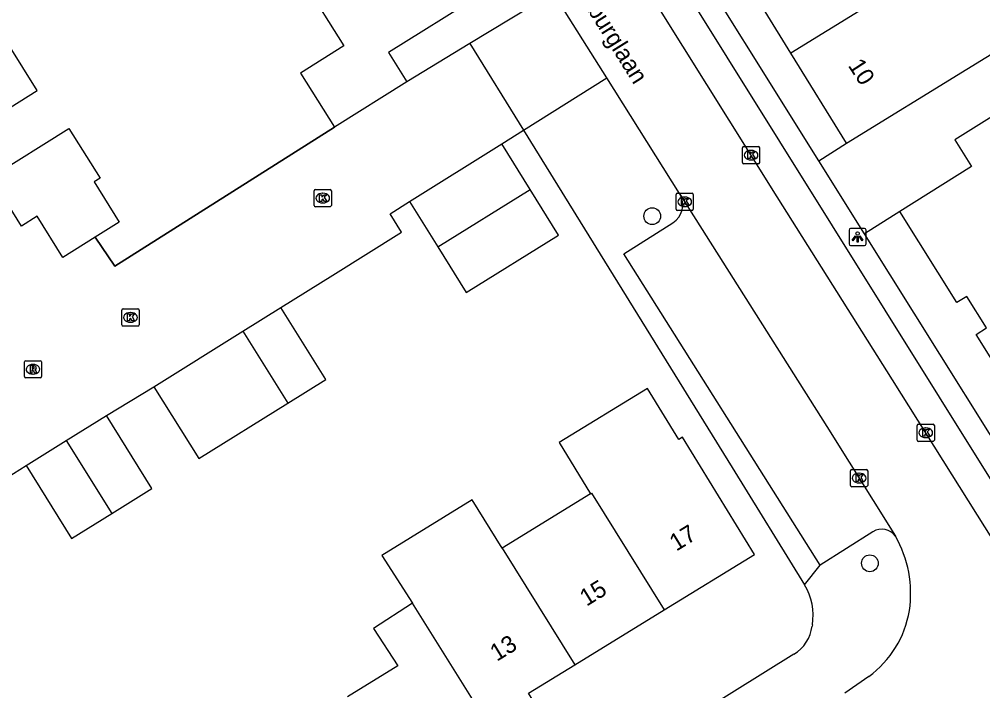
# Model space of a CAD drawing. Extents: x 157767 to 159171, y 387842 to 389425.
# Drawn here: x 158723.1 to 158779.2, y 388179.9 to 388219 of the extents above; entities that cross this region are included whole.
import ezdxf

# ---------------------------------------------------------------- set-up
doc = ezdxf.new("R2010")
doc.units = 0
for name, color, linetype in [('IMGEO_Boom', 7, 'Continuous'), ('IMGEO_Kolk', 7, 'Continuous'), ('IMGEO_Lichtpunt', 7, 'Continuous'), ('IMGEO_Muur', 7, 'Continuous'), ('IMGEO_Openbare_ruimte_label', 7, 'Continuous'), ('IMGEO_Pand', 7, 'Continuous'), ('IMGEO_Pand_nummerreeks', 7, 'Continuous'), ('IMGEO_Rijbaan_lokaal_open', 7, 'Continuous'), ('IMGEO_Rioolput', 7, 'Continuous'), ('IMGEO_Voetpad_open', 7, 'Continuous')]:
    doc.layers.add(name, color=color, linetype=linetype)

msp = doc.modelspace()

# ---------------------------------------------------------------- linework, layer by layer
at = {"layer": 'IMGEO_Boom'}
for centre in [(158759.923, 388207.564), (158772.603, 388187.349)]:
    msp.add_circle(centre, 0.489, dxfattribs=at)
at = {"layer": 'IMGEO_Kolk'}
for p, q in [((158765.18, 388210.695), (158765.18, 388211.547)), ((158765.255, 388211.621), (158766.107, 388211.621)), ((158765.668, 388211.401), (158765.693, 388211.401)), ((158766.181, 388211.547), (158766.181, 388210.695)), ((158766.107, 388210.621), (158765.255, 388210.621)), ((158765.691, 388210.841), (158765.666, 388210.841)), ((158740.231, 388208.193), (158740.231, 388209.045)), ((158740.306, 388209.119), (158741.158, 388209.119)), ((158741.232, 388209.045), (158741.232, 388208.193)), ((158740.719, 388208.899), (158740.744, 388208.899)), ((158761.314, 388207.977), (158761.314, 388208.829)), ((158761.389, 388208.903), (158762.241, 388208.903)), ((158761.802, 388208.683), (158761.827, 388208.683)), ((158762.315, 388208.829), (158762.315, 388207.977)), ((158741.158, 388208.119), (158740.306, 388208.119)), ((158740.742, 388208.339), (158740.717, 388208.339)), ((158762.241, 388207.903), (158761.389, 388207.903)), ((158761.825, 388208.123), (158761.8, 388208.123)), ((158729.031, 388201.243), (158729.031, 388202.095)), ((158729.106, 388202.169), (158729.958, 388202.169)), ((158729.519, 388201.949), (158729.544, 388201.949)), ((158730.032, 388202.095), (158730.032, 388201.243)), ((158729.958, 388201.169), (158729.106, 388201.169)), ((158729.542, 388201.389), (158729.517, 388201.389)), ((158775.43, 388195.451), (158776.282, 388195.451)), ((158775.355, 388194.525), (158775.355, 388195.377)), ((158775.843, 388195.231), (158775.868, 388195.231)), ((158776.356, 388195.377), (158776.356, 388194.525)), ((158776.282, 388194.451), (158775.43, 388194.451)), ((158775.866, 388194.671), (158775.841, 388194.671)), ((158771.473, 388191.885), (158771.473, 388192.737)), ((158771.548, 388192.811), (158772.4, 388192.811)), ((158772.474, 388192.737), (158772.474, 388191.885)), ((158771.961, 388192.591), (158771.986, 388192.591)), ((158772.4, 388191.811), (158771.548, 388191.811)), ((158771.984, 388192.031), (158771.959, 388192.031))]:
    msp.add_line(p, q, dxfattribs=at)
for points in [[(158765.18, 388210.695), (158765.18, 388211.547)], [(158765.255, 388211.621), (158766.107, 388211.621)], [(158765.501, 388211.321), (158765.624, 388211.321), (158765.624, 388211.17), (158765.754, 388211.321), (158765.918, 388211.321), (158765.772, 388211.17), (158765.925, 388210.921), (158765.773, 388210.921), (158765.688, 388211.085), (158765.624, 388211.018), (158765.624, 388210.921), (158765.501, 388210.921), (158765.501, 388211.321)], [(158766.181, 388211.547), (158766.181, 388210.695)], [(158766.107, 388210.621), (158765.255, 388210.621)], [(158740.231, 388208.193), (158740.231, 388209.045)], [(158740.306, 388209.119), (158741.158, 388209.119)], [(158741.232, 388209.045), (158741.232, 388208.193)], [(158740.552, 388208.819), (158740.675, 388208.819), (158740.675, 388208.668), (158740.805, 388208.819), (158740.969, 388208.819), (158740.823, 388208.668), (158740.976, 388208.419), (158740.824, 388208.419), (158740.739, 388208.583), (158740.675, 388208.516), (158740.675, 388208.419), (158740.552, 388208.419), (158740.552, 388208.819)], [(158761.314, 388207.977), (158761.314, 388208.829)], [(158761.389, 388208.903), (158762.241, 388208.903)], [(158761.635, 388208.603), (158761.758, 388208.603), (158761.758, 388208.452), (158761.888, 388208.603), (158762.052, 388208.603), (158761.906, 388208.452), (158762.059, 388208.203), (158761.907, 388208.203), (158761.822, 388208.367), (158761.758, 388208.3), (158761.758, 388208.203), (158761.635, 388208.203), (158761.635, 388208.603)], [(158762.315, 388208.829), (158762.315, 388207.977)], [(158741.158, 388208.119), (158740.306, 388208.119)], [(158762.241, 388207.903), (158761.389, 388207.903)], [(158729.031, 388201.243), (158729.031, 388202.095)], [(158729.106, 388202.169), (158729.958, 388202.169)], [(158729.352, 388201.869), (158729.475, 388201.869), (158729.475, 388201.718), (158729.605, 388201.869), (158729.769, 388201.869), (158729.623, 388201.718), (158729.776, 388201.469), (158729.624, 388201.469), (158729.539, 388201.633), (158729.475, 388201.566), (158729.475, 388201.469), (158729.352, 388201.469), (158729.352, 388201.869)], [(158730.032, 388202.095), (158730.032, 388201.243)], [(158729.958, 388201.169), (158729.106, 388201.169)], [(158775.43, 388195.451), (158776.282, 388195.451)], [(158775.355, 388194.525), (158775.355, 388195.377)], [(158775.676, 388195.151), (158775.799, 388195.151), (158775.799, 388195), (158775.929, 388195.151), (158776.093, 388195.151), (158775.947, 388195), (158776.1, 388194.751), (158775.948, 388194.751), (158775.863, 388194.915), (158775.799, 388194.848), (158775.799, 388194.751), (158775.676, 388194.751), (158775.676, 388195.151)], [(158776.356, 388195.377), (158776.356, 388194.525)], [(158776.282, 388194.451), (158775.43, 388194.451)], [(158771.473, 388191.885), (158771.473, 388192.737)], [(158771.548, 388192.811), (158772.4, 388192.811)], [(158772.474, 388192.737), (158772.474, 388191.885)], [(158771.794, 388192.511), (158771.917, 388192.511), (158771.917, 388192.36), (158772.047, 388192.511), (158772.211, 388192.511), (158772.065, 388192.36), (158772.218, 388192.111), (158772.066, 388192.111), (158771.981, 388192.275), (158771.917, 388192.208), (158771.917, 388192.111), (158771.794, 388192.111), (158771.794, 388192.511)], [(158772.4, 388191.811), (158771.548, 388191.811)]]:
    msp.add_lwpolyline(points, dxfattribs=at)
for centre, start, end in [((158765.257, 388211.545), 91.552, 178.448), ((158765.257, 388211.545), 91.552, 178.448), ((158766.105, 388211.545), 1.552, 88.448), ((158766.105, 388211.545), 1.552, 88.448), ((158765.257, 388210.697), 181.552, 268.448), ((158765.257, 388210.697), 181.552, 268.448), ((158766.105, 388210.697), 271.552, 358.448), ((158766.105, 388210.697), 271.552, 358.448), ((158740.308, 388209.043), 91.552, 178.448), ((158740.308, 388209.043), 91.552, 178.448), ((158741.156, 388209.043), 1.552, 88.448), ((158741.156, 388209.043), 1.552, 88.448), ((158761.391, 388208.827), 91.552, 178.448), ((158761.391, 388208.827), 91.552, 178.448), ((158762.239, 388208.827), 1.552, 88.448), ((158762.239, 388208.827), 1.552, 88.448), ((158740.308, 388208.195), 181.552, 268.448), ((158740.308, 388208.195), 181.552, 268.448), ((158741.156, 388208.195), 271.552, 358.448), ((158741.156, 388208.195), 271.552, 358.448), ((158761.391, 388207.979), 181.552, 268.448), ((158761.391, 388207.979), 181.552, 268.448), ((158762.239, 388207.979), 271.552, 358.448), ((158762.239, 388207.979), 271.552, 358.448), ((158729.108, 388202.093), 91.552, 178.448), ((158729.108, 388202.093), 91.552, 178.448), ((158729.956, 388202.093), 1.552, 88.448), ((158729.956, 388202.093), 1.552, 88.448), ((158729.108, 388201.245), 181.552, 268.448), ((158729.108, 388201.245), 181.552, 268.448), ((158729.956, 388201.245), 271.552, 358.448), ((158729.956, 388201.245), 271.552, 358.448), ((158775.432, 388195.375), 91.552, 178.448), ((158775.432, 388195.375), 91.552, 178.448), ((158776.28, 388195.375), 1.552, 88.448), ((158776.28, 388195.375), 1.552, 88.448), ((158775.432, 388194.527), 181.552, 268.448), ((158775.432, 388194.527), 181.552, 268.448), ((158776.28, 388194.527), 271.552, 358.448), ((158776.28, 388194.527), 271.552, 358.448), ((158771.55, 388192.735), 91.552, 178.448), ((158771.55, 388192.735), 91.552, 178.448), ((158772.398, 388192.735), 1.552, 88.448), ((158772.398, 388192.735), 1.552, 88.448), ((158771.55, 388191.887), 181.552, 268.448), ((158771.55, 388191.887), 181.552, 268.448), ((158772.398, 388191.887), 271.552, 358.448), ((158772.398, 388191.887), 271.552, 358.448)]:
    msp.add_arc(centre, 0.0765, start, end, dxfattribs=at)
for centre, major_axis, ratio, start_param, end_param in [((158765.667, 388211.121), (-0.387, 0.002), 0.722429, 4.712389, 7.853982), ((158765.692, 388211.121), (-0.39, 0.002), 0.717154, 1.570796, 4.712389), ((158740.718, 388208.619), (-0.387, 0.002), 0.722429, 4.712389, 7.853982), ((158740.743, 388208.619), (-0.39, 0.002), 0.717154, 1.570796, 4.712389), ((158761.801, 388208.403), (-0.387, 0.002), 0.722429, 4.712389, 7.853982), ((158761.826, 388208.403), (-0.39, 0.002), 0.717154, 1.570796, 4.712389), ((158729.518, 388201.669), (-0.387, 0.002), 0.722429, 4.712389, 7.853982), ((158729.543, 388201.669), (-0.39, 0.002), 0.717154, 1.570796, 4.712389), ((158775.842, 388194.951), (-0.387, 0.002), 0.722429, 4.712389, 7.853982), ((158775.867, 388194.951), (-0.39, 0.002), 0.717154, 1.570796, 4.712389), ((158771.96, 388192.311), (-0.387, 0.002), 0.722429, 4.712389, 7.853982), ((158771.985, 388192.311), (-0.39, 0.002), 0.717154, 1.570796, 4.712389)]:
    msp.add_ellipse(centre, major_axis=major_axis, ratio=ratio, start_param=start_param, end_param=end_param, dxfattribs=at)
at = {"layer": 'IMGEO_Lichtpunt'}
for p, q in [((158771.386, 388206.76), (158771.386, 388205.953)), ((158771.386, 388206.76), (158771.386, 388205.953)), ((158772.288, 388206.855), (158771.48, 388206.855)), ((158772.288, 388206.855), (158771.48, 388206.855)), ((158772.382, 388205.953), (158772.382, 388206.76)), ((158772.382, 388205.953), (158772.382, 388206.76)), ((158771.48, 388205.859), (158772.288, 388205.859)), ((158771.48, 388205.859), (158772.288, 388205.859))]:
    msp.add_line(p, q, dxfattribs=at)
for points in [[(158771.76, 388206.424), (158771.799, 388206.396), (158771.611, 388206.134), (158771.573, 388206.161), (158771.76, 388206.424)], [(158771.862, 388206.376), (158771.909, 388206.376), (158771.909, 388206.054), (158771.862, 388206.054), (158771.862, 388206.376)], [(158771.972, 388206.396), (158772.01, 388206.423), (158772.197, 388206.161), (158772.158, 388206.133), (158771.972, 388206.396)]]:
    msp.add_lwpolyline(points, dxfattribs=at)
msp.add_circle((158771.885, 388206.558), 0.0994, dxfattribs=at)
for centre, start, end in [((158771.48, 388206.76), 90, 180), ((158771.48, 388206.76), 90, 180), ((158772.288, 388206.76), 0, 90), ((158772.288, 388206.76), 0, 90), ((158771.48, 388205.953), 180, 270), ((158771.48, 388205.953), 180, 270), ((158772.288, 388205.953), 270, 0), ((158772.288, 388205.953), 270, 360)]:
    msp.add_arc(centre, 0.0946, start, end, dxfattribs=at)
at = {"layer": 'IMGEO_Muur'}
for points in [[(158727.473, 388206.339), (158728.622, 388204.662), (158741.408, 388212.754)], [(158755.721, 388207.244), (158764.571, 388192.927)]]:
    msp.add_lwpolyline(points, dxfattribs=at)
at = {"layer": 'IMGEO_Pand'}
for points in [[(158746.599, 388225.612), (158746.689, 388225.469), (158749.859, 388220.412), (158744.564, 388217.093), (158745.627, 388215.399)], [(158778.07, 388223.267), (158768.005, 388217.07)], [(158768.005, 388217.07), (158764.86, 388222.178)], [(158739.616, 388221.24), (158741.967, 388217.495), (158739.433, 388215.906), (158741.408, 388212.754)], [(158771.243, 388211.81), (158778.249, 388216.123), (158781.309, 388218.006)], [(158788.543, 388216.76), (158787.592, 388218.284), (158777.551, 388212.005), (158778.522, 388210.457), (158774.34, 388207.835)], [(158720.773, 388212.811), (158724.096, 388214.895), (158722.426, 388217.558)], [(158771.243, 388211.81), (158768.005, 388217.07)], [(158745.627, 388215.399), (158741.408, 388212.754)], [(158721.398, 388209.835), (158725.946, 388212.682), (158727.759, 388209.778), (158727.41, 388209.561), (158728.878, 388207.22), (158727.473, 388206.339)], [(158745.777, 388208.429), (158751.155, 388211.778)], [(158752.808, 388209.125), (158751.155, 388211.778)], [(158727.473, 388206.339), (158725.599, 388205.164), (158724.096, 388207.561), (158723.178, 388206.989), (158721.398, 388209.835)], [(158747.432, 388205.772), (158752.808, 388209.125)], [(158747.432, 388205.772), (158749.088, 388203.113), (158754.466, 388206.462), (158752.808, 388209.125)], [(158745.777, 388208.429), (158747.432, 388205.772)], [(158782.061, 388195.472), (158778.794, 388200.683), (158779.39, 388201.057), (158778.239, 388202.893), (158777.665, 388202.532), (158774.34, 388207.835)], [(158736.079, 388200.863), (158738.293, 388202.241)], [(158738.693, 388196.675), (158740.903, 388198.051), (158738.293, 388202.241)], [(158730.902, 388197.632), (158736.079, 388200.863)], [(158736.079, 388200.863), (158738.693, 388196.675)], [(158730.902, 388197.632), (158733.513, 388193.45), (158738.693, 388196.675)], [(158760.624, 388184.637), (158765.881, 388187.864), (158761.692, 388194.688), (158761.479, 388194.557), (158759.652, 388197.534), (158754.508, 388194.376), (158756.335, 388191.4)], [(158725.79, 388194.492), (158728.127, 388195.948)], [(158728.443, 388190.242), (158730.775, 388191.695), (158728.127, 388195.948)], [(158723.453, 388193.037), (158725.79, 388194.492)], [(158725.79, 388194.492), (158728.443, 388190.242)], [(158723.453, 388193.037), (158726.101, 388188.784), (158728.443, 388190.242)], [(158751.173, 388188.231), (158749.433, 388191.036), (158744.167, 388187.803), (158745.961, 388185.032)], [(158756.335, 388191.4), (158751.173, 388188.231)], [(158756.335, 388191.4), (158756.383, 388191.43), (158760.624, 388184.637)], [(158751.173, 388188.231), (158755.413, 388181.438)], [(158745.961, 388185.032), (158743.681, 388183.556), (158745.097, 388181.367), (158742.182, 388179.562)], [(158752.076, 388175.236), (158745.961, 388185.032)], [(158755.413, 388181.438), (158760.624, 388184.637)], [(158752.076, 388175.236), (158754.565, 388176.764), (158752.713, 388179.781), (158755.413, 388181.438)]]:
    msp.add_lwpolyline(points, dxfattribs=at)
at = {"layer": 'IMGEO_Rijbaan_lokaal_open'}
for points in [[(158781.298, 388186.286), (158773.917, 388198.04), (158767.195, 388208.702), (158754.82, 388228.502), (158750.346, 388235.683)], [(158757.271, 388215.627), (158754.146, 388220.596)], [(158749.297, 388217.622), (158745.627, 388215.399)], [(158749.297, 388217.622), (158752.421, 388212.583)], [(158761.515, 388208.878), (158757.271, 388215.627)], [(158741.408, 388212.754), (158728.622, 388204.662), (158727.473, 388206.339)], [(158751.155, 388211.778), (158752.421, 388212.583)], [(158769.629, 388210.79), (158771.243, 388211.81)], [(158772.284, 388206.543), (158769.629, 388210.79)], [(158738.293, 388202.241), (158741.321, 388204.133), (158745.313, 388206.627), (158744.664, 388207.707), (158745.777, 388208.429)], [(158761.515, 388208.878), (158762.101, 388207.947), (158770.088, 388195.314), (158774.093, 388188.923)], [(158774.34, 388207.835), (158772.284, 388206.543)], [(158728.127, 388195.948), (158730.902, 388197.632)], [(158717.902, 388189.558), (158723.453, 388193.037)], [(158772.533, 388180.76), (158771.15, 388179.789)]]:
    msp.add_lwpolyline(points, dxfattribs=at)
for centre, radius, start, end in [((158768.252, 388185.59), 6.725, 351.4988, 29.7069), ((158769.084, 388185.541), 5.895, 305.8049, 350.777)]:
    msp.add_arc(centre, radius, start, end, dxfattribs=at)
at = {"layer": 'IMGEO_Rioolput'}
for p, q in [((158723.353, 388198.223), (158723.353, 388199.075)), ((158723.428, 388199.149), (158724.28, 388199.149)), ((158723.841, 388198.929), (158723.866, 388198.929)), ((158724.354, 388199.075), (158724.354, 388198.223)), ((158723.864, 388198.369), (158723.839, 388198.369)), ((158724.28, 388198.149), (158723.428, 388198.149))]:
    msp.add_line(p, q, dxfattribs=at)
for points in [[(158723.353, 388198.223), (158723.353, 388199.075)], [(158723.428, 388199.149), (158724.28, 388199.149)], [(158723.942, 388198.847), (158723.69, 388198.849), (158723.69, 388198.449)], [(158724.354, 388199.075), (158724.354, 388198.223)], [(158723.69, 388198.449), (158723.814, 388198.449), (158723.814, 388198.611), (158723.825, 388198.611)], [(158723.868, 388198.768), (158723.814, 388198.768), (158723.814, 388198.687)], [(158723.814, 388198.687), (158723.866, 388198.687)], [(158723.872, 388198.582), (158723.943, 388198.449), (158724.083, 388198.449), (158724.018, 388198.575)], [(158724.28, 388198.149), (158723.428, 388198.149)]]:
    msp.add_lwpolyline(points, dxfattribs=at)
for centre, radius, start, end in [((158723.43, 388199.073), 0.0765, 91.552, 178.448), ((158723.43, 388199.073), 0.0765, 91.552, 178.448), ((158723.941, 388198.737), 0.109, 350.3612, 89.416), ((158724.278, 388199.073), 0.0765, 1.552, 88.448), ((158724.278, 388199.073), 0.0765, 1.552, 88.448), ((158723.824, 388198.558), 0.0533, 26.0293, 88.6989), ((158723.85, 388198.876), 0.19, 274.7715, 282.9687), ((158723.874, 388198.672), 0.0964, 77.0061, 93.1865), ((158723.888, 388198.729), 0.0378, 276.6634, 79.6772), ((158723.939, 388198.737), 0.112, 277.5842, 350.9817), ((158723.923, 388198.522), 0.108, 29.5134, 73.7905), ((158723.43, 388198.225), 0.0765, 181.552, 268.448), ((158723.43, 388198.225), 0.0765, 181.552, 268.448), ((158724.278, 388198.225), 0.0765, 271.552, 358.448), ((158724.278, 388198.225), 0.0765, 271.552, 358.448)]:
    msp.add_arc(centre, radius, start, end, dxfattribs=at)
for centre, major_axis, ratio, start_param, end_param in [((158723.84, 388198.649), (-0.387, 0.002), 0.722429, 4.712389, 7.853982), ((158723.865, 388198.649), (-0.39, 0.002), 0.717154, 1.570796, 4.712389)]:
    msp.add_ellipse(centre, major_axis=major_axis, ratio=ratio, start_param=start_param, end_param=end_param, dxfattribs=at)
at = {"layer": 'IMGEO_Voetpad_open'}
for points in [[(158769.629, 388210.79), (158752.185, 388238.694)], [(158750.346, 388235.683), (158751.388, 388236.331), (158751.892, 388236.644), (158782.775, 388187.209), (158781.298, 388186.286)], [(158752.874, 388219.788), (158749.297, 388217.622)], [(158752.421, 388212.583), (158757.271, 388215.627)], [(158752.421, 388212.583), (158755.721, 388207.244), (158764.571, 388192.927), (158768.796, 388186.091)], [(158769.711, 388187.241), (158758.272, 388205.375), (158761.115, 388207.173)], [(158796.268, 388168.261), (158783.962, 388187.903), (158772.284, 388206.543)], [(158772.782, 388189.182), (158769.711, 388187.241)], [(158768.796, 388186.091), (158769.711, 388187.241)], [(158769.249, 388183.76), (158769.236, 388183.691)], [(158768.176, 388182.052), (158715.951, 388149.492)]]:
    msp.add_lwpolyline(points, dxfattribs=at)
for centre, radius, start, end in [((158760.448, 388208.229), 1.249, 302.2798, 31.3141), ((158773.301, 388188.362), 0.971, 35.332, 122.3173), ((158765.963, 388184.331), 3.335, 350.1447, 31.8505), ((158766.995, 388183.978), 2.26, 301.52, 352.6957)]:
    msp.add_arc(centre, radius, start, end, dxfattribs=at)

# ---------------------------------------------------------------- texts
at = {"layer": 'IMGEO_Openbare_ruimte_label'}
msp.add_text('Straatsburglaan', height=1, rotation=302.0054, dxfattribs=at).set_placement((158753.873, 388223.185))
at = {"layer": 'IMGEO_Pand_nummerreeks'}
for s, rotation, p in [('10', 303.0991, (158771.297, 388216.343)), ('17', 31.5413, (158761.323, 388188.022)), ('15', 31.5413, (158756.096, 388184.814)), ('13', 31.5431, (158750.87, 388181.606))]:
    msp.add_text(s, height=1, rotation=rotation, dxfattribs=at).set_placement(p)

doc.saveas('drawing.dxf')
